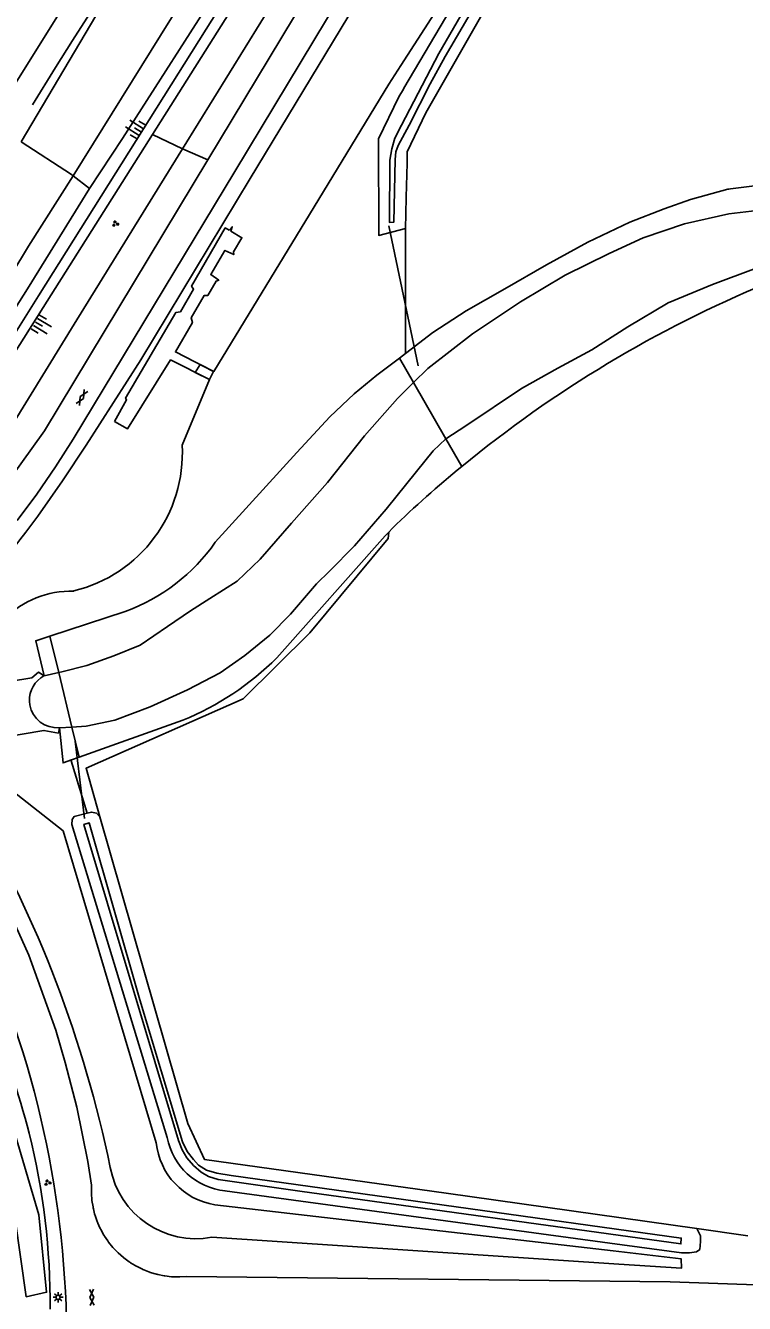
# Model space of a CAD drawing. Extents: x 135999 to 138000, y 396000 to 398501.
# Drawn here: x 137704.8 to 137793.8, y 396823 to 396981.4 of the extents above; entities that cross this region are included whole.
import ezdxf

# ---------------------------------------------------------------- set-up
doc = ezdxf.new("R2010")
doc.units = 0
for name, color, linetype in [('gg-knt-BGT kruinlijn', 7, 'Continuous'), ('gg-knt-bovenkant onderkant talud', 7, 'Continuous'), ('gg-knt-verharding', 7, 'Continuous'), ('gg-kwrk-duiker nz buis', 7, 'Continuous'), ('gg-kwrk-duiker nz vlak', 7, 'Continuous'), ('gg-kwrk-faunavoorziening', 7, 'Continuous'), ('gt-grn-groengrens', 7, 'Continuous'), ('gt-knt-geleideconstructie', 7, 'Continuous'), ('gt-symb-gesloten verharding', 7, 'Continuous'), ('gt-symb-groenvak', 7, 'Continuous'), ('gt-symb-lichtmast', 7, 'Continuous'), ('gt-symb-talud symbool', 7, 'Continuous'), ('gx-grn-maaiveld', 7, 'Continuous')]:
    doc.layers.add(name, color=color, linetype=linetype)

# ---------------------------------------------------------------- blocks, each defined once
blk = doc.blocks.new('gt0-GRVAK')
at = {"layer": 'gt-symb-groenvak'}
for p, q in [((-0.11, 0.19), (-0.23, 0.24)), ((-0.18, 0.15), (0.09, 0.15)), ((-0.09, 0.21), (-0.16, 0.32)), ((-0.05, 0.21), (-0.05, 0.39)), ((0, 0.21), (0.06, 0.32)), ((0.02, 0.19), (0.13, 0.24)), ((0.26, -0.05), (0.2, 0.06)), ((0.3, -0.05), (0.3, 0.13)), ((0.35, -0.05), (0.41, 0.06)), ((-0.24, -0.23), (-0.36, -0.18)), ((-0.32, -0.26), (-0.05, -0.26)), ((-0.23, -0.21), (-0.29, -0.1)), ((-0.18, -0.2), (-0.18, -0.02)), ((-0.14, -0.21), (-0.07, -0.1)), ((-0.12, -0.23), (0, -0.18)), ((0.24, -0.07), (0.12, -0.02)), ((0.17, -0.11), (0.44, -0.11)), ((0.37, -0.07), (0.49, -0.02))]:
    blk.add_line(p, q, dxfattribs=at)
blk = doc.blocks.new('gt0-TALUD_1')
at = {"layer": 'gt-symb-talud symbool'}
for p, q in [((-1, -1), (-1, 0)), ((-0.5, -2), (-0.5, 0)), ((0, -1), (0, 0)), ((0.5, -2), (0.5, 0)), ((1, -1), (1, 0))]:
    blk.add_line(p, q, dxfattribs=at)
blk = doc.blocks.new('gt0-GESVH1')
at = {"layer": 'gt-symb-gesloten verharding'}
for p, q in [((-0.99, -0.26), (0.01, 0.24)), ((0.01, -0.26), (-0.99, 0.24)), ((0.01, 0.24), (1.01, -0.26)), ((1.01, 0.24), (0.01, -0.26))]:
    blk.add_line(p, q, dxfattribs=at)
blk = doc.blocks.new('gt0-LMAST')
at = {"layer": 'gt-symb-lichtmast'}
for p, q in [((-0.18, 0.17), (-0.45, 0.44)), ((-0.01, 0.25), (-0.01, 0.62)), ((0.17, 0.17), (0.44, 0.44)), ((-0.26, 0), (-0.63, 0)), ((-0.18, -0.18), (-0.45, -0.45)), ((-0.01, -0.25), (-0.01, -0.63)), ((0.44, -0.45), (0.17, -0.18)), ((0.24, 0), (0.62, 0))]:
    blk.add_line(p, q, dxfattribs=at)
blk.add_circle((-0.01, 0), 0.25, dxfattribs=at)

msp = doc.modelspace()

# ---------------------------------------------------------------- linework, layer by layer
at = {"layer": 'gg-knt-BGT kruinlijn'}
for p, q in [((137706.4, 396947.92), (137739.1, 397000)), ((137740.77, 397000), (137720.5, 396967.9)), ((137720.5, 396967.9), (137707.46, 396947.25)), ((137689.04, 396920.28), (137706.4, 396947.92))]:
    msp.add_line(p, q, dxfattribs=at)
msp.add_lwpolyline([(137707.46, 396947.25), (137689.02, 396918.04), (137688.46, 396917.25), (137687.8, 396916.54)], dxfattribs=at)
for centre, radius, start, end in [((137536.75, 396799.02), 174.42, 14.9946, 25.1342), ((137619.41, 396822.85), 88.42, 359.6513, 13.9334)]:
    msp.add_arc(centre, radius, start, end, dxfattribs=at)
at = {"layer": 'gg-knt-bovenkant onderkant talud'}
for p, q in [((137745.14, 397000), (137724.24, 396966.16)), ((137724.24, 396966.16), (137711.13, 396944.93)), ((137701.77, 396943.61), (137705.01, 396948.8)), ((137711.13, 396944.93), (137691.68, 396913.46))]:
    msp.add_line(p, q, dxfattribs=at)
at = {"layer": 'gg-knt-verharding'}
for p, q in [((137727.36, 396964.76), (137748.57, 397000)), ((137730.69, 396963.34), (137752.78, 397000))]:
    msp.add_line(p, q, dxfattribs=at)
msp.add_lwpolyline([(137698.43, 396919.11), (137698.7, 396919.51), (137707.15, 396931.2), (137727.36, 396964.76)], dxfattribs=at)
msp.add_arc((137588.71, 396818.31), 121.17, 358.9459, 24.407, dxfattribs=at)
at = {"layer": 'gg-kwrk-duiker nz buis'}
for p, q in [((137749.78, 396956.59), (137753.44, 396939.26)), ((137710.94, 396892.72), (137712.09, 396883.14))]:
    msp.add_line(p, q, dxfattribs=at)
at = {"layer": 'gg-kwrk-duiker nz vlak'}
for points in [[(137666.49, 396894.18), (137705.56, 396900.57), (137706.37, 396901.27), (137707.07, 396900.82)], [(137708.97, 396894.4), (137708.86, 396893.74), (137707.05, 396894.07), (137667.53, 396887.35)]]:
    msp.add_lwpolyline(points, dxfattribs=at)
at = {"layer": 'gg-kwrk-faunavoorziening'}
msp.add_lwpolyline([(137715.8, 396932.35), (137717.29, 396935.03), (137717.17, 396935.23), (137723.38, 396945.84), (137723.96, 396945.95), (137725.59, 396948.74), (137725.36, 396949.14), (137729.53, 396956.33), (137730.02, 396956.08), (137730.38, 396956.49), (137730.2, 396955.95), (137731.59, 396955.12), (137730.53, 396953.37), (137730.57, 396953.04), (137729.48, 396953.56), (137727.73, 396950.56), (137728.71, 396949.86), (137728.41, 396949.74), (137727.36, 396947.96), (137726.89, 396947.96), (137725.29, 396945.18), (137725.45, 396944.62), (137723.34, 396940.98), (137728.05, 396938.56), (137727.56, 396937.57), (137722.75, 396939.97), (137717.41, 396931.42), (137715.8, 396932.35)], dxfattribs=at)
at = {"layer": 'gt-grn-groengrens'}
msp.add_line((137727.36, 396964.76), (137724.24, 396966.16), dxfattribs=at)
for points in [[(137724.24, 396966.16), (137724.23, 396966.16), (137720.5, 396967.9)], [(137695.7, 396856.98), (137699.88, 396846.13), (137703.49, 396833.47), (137704.88, 396823.87), (137707.39, 396824.43), (137706.41, 396834.03), (137701.27, 396851.42), (137697.65, 396860.46), (137694.17, 396867.28), (137691.39, 396866.17), (137695.7, 396856.98)]]:
    msp.add_lwpolyline(points, dxfattribs=at)
at = {"layer": 'gt-knt-geleideconstructie'}
msp.add_lwpolyline([(137726.23, 397004.29), (137723.34, 396999.8), (137719.08, 396993.02), (137714.13, 396985.14), (137710.59, 396979.58), (137708.51, 396976.21), (137705.66, 396971.59)], dxfattribs=at)
at = {"layer": 'gx-grn-maaiveld'}
for p, q in [((137704.25, 396967), (137710.46, 396962.98)), ((137710.69, 396962.8), (137710.46, 396962.98)), ((137712.72, 396961.21), (137710.69, 396962.8)), ((137710.7, 396930.15), (137730.69, 396963.34)), ((137712.72, 396961.21), (137705.01, 396948.8)), ((137751.87, 396956.25), (137751.86, 396940.77)), ((137751.86, 396940.77), (137751.09, 396940.19)), ((137751.09, 396940.19), (137752.83, 396937.16)), ((137756.84, 396930.19), (137752.83, 396937.16)), ((137758.81, 396926.77), (137756.84, 396930.19)), ((137749.78, 396918.63), (137750.23, 396919.14)), ((137707.79, 396905.76), (137717.13, 396908.81)), ((137707.79, 396905.76), (137708.89, 396901.24)), ((137707.07, 396900.82), (137708.89, 396901.24)), ((137710.52, 396894.48), (137708.89, 396901.24)), ((137705.32, 396897.21), (137705.27, 396897.69)), ((137710.52, 396894.48), (137708.97, 396894.4)), ((137710.52, 396894.48), (137711.43, 396890.75)), ((137711.43, 396890.75), (137724.26, 396895.33)), ((137711.43, 396890.75), (137710.48, 396890.41))]:
    msp.add_line(p, q, dxfattribs=at)
for points in [[(137704.25, 396967), (137713.51, 396982.64), (137726.22, 397003.16), (137733.7, 397015.91), (137738.94, 397026.26), (137743.59, 397038.48), (137745.83, 397046.22), (137747.43, 397054.71), (137748.2, 397061.76), (137748.54, 397070.1), (137747.99, 397079.32), (137746.77, 397088.07), (137745.04, 397096.52), (137743.4, 397103.96)], [(137710.69, 396962.8), (137728.86, 396992.06), (137733.83, 397000.11), (137739.02, 397008.61), (137742.53, 397014.8), (137745.6, 397020.91), (137748.43, 397027.14), (137751.16, 397034.25), (137753.36, 397041.3), (137754.95, 397048), (137756.04, 397054.44), (137756.55, 397059.87), (137756.86, 397065.95), (137756.77, 397072.49), (137756.39, 397078.14), (137755.6, 397084.48), (137754.15, 397092.82), (137752.9, 397098.26)], [(137712.72, 396961.21), (137716.79, 396967.44), (137729.21, 396986.86), (137740.52, 397005.17), (137747.7, 397018.61)], [(137706.3, 396920.63), (137709.36, 396924.98), (137712.28, 396929.43), (137719.07, 396940.01), (137732.62, 396962.48), (137749.44, 396990.36), (137755.25, 397000), (137758.09, 397005.2), (137760.79, 397010.49)], [(137767.75, 397002.6), (137766.41, 397000), (137764.98, 396997.58), (137763.39, 396995.25), (137751.29, 396976.48), (137749.79, 396974.14), (137740.53, 396958.95), (137728.09, 396938.55), (137726.4, 396939.43), (137725.79, 396938.44), (137727.55, 396937.56), (137724.19, 396929.42)], [(137751.87, 396956.25), (137748.54, 396955.4), (137748.49, 396967.38), (137751.02, 396972.58), (137751.59, 396973.55), (137751.66, 396973.66), (137763.28, 396993.36), (137765.46, 396996.63), (137767.51, 397000), (137769.01, 397002.67)], [(137771.39, 397001.48), (137770.65, 397000), (137768.25, 396995.28), (137765.75, 396990.61), (137754.36, 396970.6), (137752.07, 396965.77), (137752.04, 396964.36), (137751.95, 396960.16)], [(137762.36, 396987.22), (137756.78, 396977.59), (137754.9, 396974.21), (137752.3, 396969.09), (137750.93, 396966.56), (137750.67, 396965.76), (137750.55, 396964.81), (137750.42, 396957.07), (137749.87, 396957.01), (137749.92, 396964.72), (137750.16, 396966.15), (137750.54, 396967.47), (137751.35, 396969.07), (137756, 396977.94), (137765.69, 396994.77)], [(137715.35, 396993.21), (137700.78, 396969.89)], [(137699.47, 396945.26), (137700.96, 396947.2), (137705.16, 396954.08), (137710.69, 396962.8)], [(137751.86, 396940.77), (137755.22, 396943.37), (137759.36, 396946.06), (137764.14, 396948.8), (137769.33, 396951.78), (137774.42, 396954.56), (137779.65, 396957.07), (137783.88, 396958.7), (137787.14, 396959.85), (137791.78, 396961.13), (137791.89, 396961.15), (137792.1, 396961.18)], [(137799.01, 396961.93), (137797.59, 396961.8), (137795.4, 396961.61), (137792.1, 396961.18)], [(137751.95, 396960.16), (137751.91, 396958.08), (137751.87, 396956.25)], [(137752.83, 396937.16), (137754.63, 396938.92), (137760.14, 396943.22), (137766.11, 396947.16), (137771.62, 396950.48), (137777.1, 396953.17), (137781.3, 396955.11), (137786.4, 396956.83), (137791.89, 396958.07), (137796.8, 396958.65), (137799, 396958.96)], [(137756.84, 396930.19), (137759.31, 396931.83), (137766.2, 396936.45), (137770.74, 396938.94), (137774.95, 396941.24), (137779.4, 396944.09), (137784.4, 396947.05), (137789.87, 396949.33), (137795.3, 396951.34), (137797.34, 396951.96), (137797.92, 396952), (137798.02, 396952.01)], [(137751.09, 396940.19), (137748.3, 396938.1), (137745.48, 396935.77), (137742.48, 396932.93), (137738.37, 396928.51), (137728.29, 396917.4)], [(137752.83, 396937.16), (137750.84, 396935.21), (137746.79, 396930.57), (137742.19, 396924.78), (137737.74, 396919.73), (137733.86, 396915.28), (137731, 396912.54), (137727.63, 396910.39), (137725.2, 396908.89), (137722.35, 396906.94), (137718.97, 396904.62), (137715.74, 396903.29), (137712.39, 396902.1), (137709.27, 396901.33), (137708.89, 396901.24)], [(137703.75, 396920.07), (137706.17, 396923.36), (137708.48, 396926.72), (137710.7, 396930.15)], [(137756.84, 396930.19), (137755.27, 396928.72), (137753.21, 396926.13), (137749.46, 396921.5), (137745.53, 396916.92), (137742.45, 396913.78), (137740.82, 396912.23), (137737.6, 396908.45), (137735.04, 396905.87), (137731.93, 396903.36), (137728.88, 396901.2), (137724.83, 396899.07), (137720.21, 396896.98), (137715.84, 396895.33), (137712.29, 396894.57), (137710.52, 396894.48)], [(137749.78, 396918.63), (137749.7, 396917.85), (137740, 396906.15), (137731.73, 396897.97), (137712.28, 396889.37), (137714, 396883.36)], [(137749.78, 396918.63), (137749.35, 396918.16), (137735.91, 396903.06)], [(137707.07, 396900.82), (137706.04, 396905.18), (137707.79, 396905.76)], [(137710.48, 396890.41), (137709.44, 396890.04), (137708.97, 396894.4)], [(137712.95, 396837.68), (137712.48, 396840.65), (137711.12, 396847.38), (137709.71, 396852.91), (137709.71, 396852.91), (137708.52, 396856.91), (137705.17, 396866.2), (137701.1, 396875.2), (137696.32, 396883.85), (137695.91, 396884.53), (137695.49, 396885.21), (137695.07, 396885.88), (137694.48, 396886.81), (137694.16, 396887.24), (137692.02, 396890.68)], [(137702.67, 396890.17), (137702.36, 396887.99), (137702.73, 396886.89), (137703.84, 396886.04), (137709.46, 396881.6), (137720.97, 396842.96)], [(137710.48, 396890.41), (137710.44, 396890.28), (137712.43, 396883.79)], [(137712.43, 396883.79), (137710.79, 396883.38), (137710.55, 396883.02), (137710.53, 396882.4), (137722.32, 396843.61)], [(137712.43, 396883.79), (137712.96, 396883.93), (137713.57, 396883.8), (137714, 396883.36)], [(137714, 396883.36), (137724.89, 396845.33), (137726.94, 396840.9), (137756.88, 396836.69), (137787.93, 396832.32)], [(137724.23, 396843.06), (137724.8, 396841.88), (137725.59, 396840.89), (137726.19, 396840.18), (137727.18, 396839.54), (137728.48, 396839.17), (137730.26, 396838.9), (137786, 396831.14), (137785.96, 396830.41), (137738.77, 396836.95), (137728.64, 396838.4), (137727.44, 396838.78), (137726.53, 396839.32), (137725.59, 396840.13), (137724.75, 396841.07), (137724.18, 396842.1), (137723.75, 396843.24), (137712.02, 396882.41), (137712.67, 396882.6), (137718.95, 396860.69), (137724.23, 396843.06)], [(137724.74, 396826.37), (137723.91, 396826.33), (137723.81, 396826.32), (137723.7, 396826.33), (137722.98, 396826.35), (137722.89, 396826.35), (137722.86, 396826.35), (137722.04, 396826.45), (137721.96, 396826.46), (137721.17, 396826.62), (137721.06, 396826.65), (137721.01, 396826.66), (137720.23, 396826.89), (137720.17, 396826.91), (137720.05, 396826.96), (137719.42, 396827.21), (137719.31, 396827.25), (137719.25, 396827.28), (137718.52, 396827.65), (137718.48, 396827.67), (137718.37, 396827.73), (137717.78, 396828.09), (137717.69, 396828.15), (137717.62, 396828.2), (137716.95, 396828.69), (137716.94, 396828.7), (137716.9, 396828.74), (137716.24, 396829.31), (137715.64, 396829.94), (137715.6, 396829.98), (137715.59, 396829.99), (137715.07, 396830.65), (137715.02, 396830.71), (137714.96, 396830.79), (137714.57, 396831.38), (137714.51, 396831.48), (137714.48, 396831.51), (137714.09, 396832.22), (137714.06, 396832.29), (137714, 396832.42), (137713.74, 396833), (137713.68, 396833.13), (137713.66, 396833.2), (137713.4, 396833.95), (137713.38, 396834.01), (137713.34, 396834.15), (137713.19, 396834.77), (137713.15, 396834.91), (137713.14, 396835), (137713.01, 396835.81), (137713.01, 396835.83), (137713, 396835.89), (137712.95, 396836.63), (137712.94, 396836.75), (137712.94, 396836.86), (137712.95, 396837.68)], [(137729.49, 396836.99), (137777.16, 396830.53), (137786.03, 396829.32), (137787.05, 396829.3), (137787.9, 396829.44), (137788.3, 396829.74), (137788.39, 396830.73), (137788.4, 396831.44), (137788.23, 396831.75), (137787.93, 396832.32)], [(137728.23, 396835.27), (137777.57, 396829.56), (137785.99, 396828.59), (137786.02, 396827.4), (137778.29, 396827.91), (137727.88, 396831.24)], [(137794.25, 396831.43), (137793.97, 396831.47), (137787.93, 396832.32)], [(137797.64, 396825.25), (137784.63, 396825.72), (137724.74, 396826.37)]]:
    msp.add_lwpolyline(points, dxfattribs=at)
for centre, radius, start, end in [((137854.15, 396810.9), 150.05, 112.5384, 129.4483), ((137706.61, 396928.45), 17.6, 283.6004, 3.1463), ((137854.27, 396810.79), 150.21, 129.4561, 133.8383), ((137578.4, 397013.98), 158.35, 316.7413, 323.8754), ((137709.19, 396930.67), 23.26, 289.9664, 325.1886), ((137710.58, 396899.28), 12.06, 89.1774, 179.3525), ((137711.21, 396927.64), 34.84, 291.9963, 315.1429), ((137708.69, 396897.81), 3.42, 118.3051, 182.0554), ((137708.69, 396897.81), 3.42, 190.0168, 274.6655), ((137571.62, 396810.46), 146.64, 11.5783, 30.2885), ((137730.4, 396845.16), 8.22, 190.8609, 263.6726), ((137729.65, 396843.88), 8.73, 186.0551, 260.6118), ((137725.91, 396841.87), 10.81, 190.5843, 280.4902)]:
    msp.add_arc(centre, radius, start, end, dxfattribs=at)

# ---------------------------------------------------------------- block references
at = {"layer": 'gt-symb-gesloten verharding'}
for p, rotation in [((137711.78, 396935.33), -120.20693401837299), ((137712.97, 396823.79), 92.23563689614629)]:
    msp.add_blockref('gt0-GESVH1', p, dxfattribs=dict(at, rotation=rotation))
at = {"layer": 'gt-symb-groenvak'}
for p in [(137715.9, 396956.85), (137707.5, 396838.01)]:
    msp.add_blockref('gt0-GRVAK', p, dxfattribs=at)
at = {"layer": 'gt-symb-lichtmast'}
msp.add_blockref('gt0-LMAST', (137708.82, 396823.8), dxfattribs=at)
at = {"layer": 'gt-symb-talud symbool'}
for p, xscale, yscale, rotation in [((137719.14, 396968.21), 1.0002164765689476, 1.0002164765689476, -122.13289585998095), ((137706.01, 396944.67), 1.0003524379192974, 1.000352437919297, 58.94783928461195)]:
    msp.add_blockref('gt0-TALUD_1', p, dxfattribs=dict(at, xscale=xscale, yscale=yscale, rotation=rotation))

doc.saveas('drawing.dxf')
